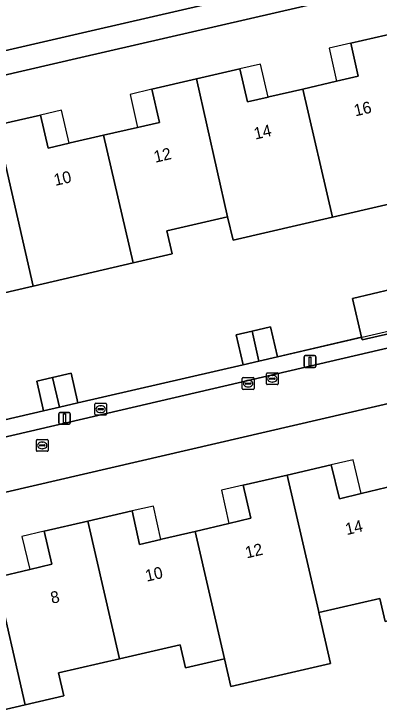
# Model space of a CAD drawing. Extents: x 156412 to 157779, y 382335 to 383768.
# Drawn here: x 156623.6 to 156654.6, y 383288.5 to 383347.4 of the extents above; entities that cross this region are included whole.
import ezdxf

# ---------------------------------------------------------------- set-up
doc = ezdxf.new("R2010")
doc.units = 0
for name, color, linetype in [('IMGEO_Brandkraan', 7, 'Continuous'), ('IMGEO_Erf', 7, 'Continuous'), ('IMGEO_Kolk', 7, 'Continuous'), ('IMGEO_Lichtmast', 7, 'Continuous'), ('IMGEO_Muur', 7, 'Continuous'), ('IMGEO_Pand', 7, 'Continuous'), ('IMGEO_Pand_nummerreeks', 7, 'Continuous'), ('IMGEO_Pand_overbouw', 7, 'Continuous'), ('IMGEO_Rijbaan_lokaal_gesloten', 7, 'Continuous'), ('IMGEO_Rijbaan_lokaal_open', 7, 'Continuous'), ('IMGEO_Rioolput', 7, 'Continuous'), ('IMGEO_Voetpad_open', 7, 'Continuous')]:
    doc.layers.add(name, color=color, linetype=linetype)

msp = doc.modelspace()

# ---------------------------------------------------------------- linework, layer by layer
at = {"layer": 'IMGEO_Brandkraan'}
for p, q in [((156630.434, 383313.449), (156630.434, 383314.301)), ((156630.509, 383314.375), (156631.361, 383314.375)), ((156631.435, 383314.301), (156631.435, 383313.449)), ((156630.693, 383313.869), (156630.693, 383313.881)), ((156631.131, 383313.832), (156630.733, 383313.832)), ((156630.736, 383313.918), (156631.134, 383313.918)), ((156630.922, 383314.155), (156630.947, 383314.155)), ((156631.177, 383313.881), (156631.177, 383313.869)), ((156631.361, 383313.375), (156630.509, 383313.375)), ((156630.945, 383313.595), (156630.92, 383313.595))]:
    msp.add_line(p, q, dxfattribs=at)
for points in [[(156630.434, 383313.449), (156630.434, 383314.301)], [(156630.509, 383314.375), (156631.361, 383314.375)], [(156631.435, 383314.301), (156631.435, 383313.449)], [(156631.361, 383313.375), (156630.509, 383313.375)]]:
    msp.add_lwpolyline(points, dxfattribs=at)
for centre, radius, start, end in [((156630.511, 383314.299), 0.0765, 91.55205, 178.44795), ((156630.511, 383314.299), 0.0765, 91.55205, 178.44795), ((156631.359, 383314.299), 0.0765, 1.55205, 88.44795), ((156631.359, 383314.299), 0.0765, 1.55205, 88.44795), ((156630.733, 383313.878), 0.0403, 85.87752, 175.75265), ((156630.73, 383313.868), 0.0366, 178.93798, 274.71019), ((156631.134, 383313.875), 0.043, 264.86636, 352.45326), ((156631.138, 383313.88), 0.0386, 1.73085, 96.63898), ((156630.511, 383313.451), 0.0765, 181.55205, 268.44795), ((156630.511, 383313.451), 0.0765, 181.55205, 268.44795), ((156631.359, 383313.451), 0.0765, 271.55205, 358.44795), ((156631.359, 383313.451), 0.0765, 271.55205, 358.44795)]:
    msp.add_arc(centre, radius, start, end, dxfattribs=at)
for centre, major_axis, ratio, start_param, end_param in [((156630.921, 383313.875), (-0.387, 0.002), 0.722429, 4.712389, 7.853982), ((156630.946, 383313.875), (-0.39, 0.002), 0.717154, 1.570796, 4.712389)]:
    msp.add_ellipse(centre, major_axis=major_axis, ratio=ratio, start_param=start_param, end_param=end_param, dxfattribs=at)
at = {"layer": 'IMGEO_Erf'}
for points in [[(156622.059, 383337.976), (156625.811, 383338.849), (156626.463, 383336.044), (156628.258, 383336.458), (156628.336, 383336.476), (156631.186, 383337.133), (156634.068, 383337.797), (156635.94, 383338.229), (156635.289, 383341.034), (156639.086, 383341.915), (156642.768, 383342.77), (156643.412, 383339.959), (156645.175, 383340.368), (156645.242, 383340.384), (156648.122, 383341.054), (156650.986, 383341.719), (156652.836, 383342.149), (156652.199, 383344.957), (156656.173, 383345.851), (156655.36, 383349.358), (156655.27, 383349.748), (156629.258, 383343.726), (156583.967, 383333.256)], [(156659.335, 383332.198), (156650.641, 383330.185), (156642.188, 383328.228), (156641.728, 383330.215), (156636.545, 383329.015), (156636.999, 383327.057), (156633.689, 383326.291), (156625.197, 383324.324), (156616.744, 383322.367)], [(156612.048, 383310.485), (156626.08, 383313.725), (156625.496, 383316.258), (156626.849, 383316.571), (156628.419, 383316.933), (156629.004, 383314.399), (156643.041, 383317.652), (156642.459, 383320.186), (156643.809, 383320.497), (156645.377, 383320.857), (156645.959, 383318.323), (156653.105, 383319.977), (156652.338, 383323.282), (156655.698, 383324.061)], [(156662.847, 383316.087), (156591.77, 383299.634)], [(156622.01, 383299.59), (156624.918, 383300.273), (156626.778, 383300.709), (156626.121, 383303.502), (156629.836, 383304.361), (156633.615, 383305.234), (156634.241, 383302.387), (156636.048, 383302.813), (156636.11, 383302.827), (156638.953, 383303.497), (156641.834, 383304.175), (156643.693, 383304.613), (156643.046, 383307.409), (156646.788, 383308.274), (156650.541, 383309.142), (156651.224, 383306.272), (156653.09, 383306.724), (156655.908, 383307.407)], [(156667.77, 383288.018), (156667.195, 383290.549), (156668.878, 383290.912), (156666.657, 383300.542), (156661.284, 383299.315), (156661.729, 383297.368), (156658.403, 383296.598), (156655.127, 383295.84), (156654.668, 383297.796), (156649.481, 383296.597), (156650.475, 383292.289), (156641.995, 383290.33), (156641.451, 383292.685), (156638.154, 383291.922), (156637.703, 383293.873), (156632.527, 383292.676), (156627.351, 383291.479), (156627.802, 383289.528), (156624.503, 383288.765), (156621.199, 383288.001)]]:
    msp.add_lwpolyline(points, dxfattribs=at)
at = {"layer": 'IMGEO_Kolk'}
for p, q in [((156645.022, 383316.031), (156645.022, 383316.883)), ((156645.097, 383316.957), (156645.949, 383316.957)), ((156645.51, 383316.737), (156645.535, 383316.737)), ((156646.023, 383316.883), (156646.023, 383316.031)), ((156645.281, 383316.451), (156645.281, 383316.463)), ((156645.719, 383316.414), (156645.321, 383316.414)), ((156645.324, 383316.5), (156645.722, 383316.5)), ((156645.533, 383316.177), (156645.508, 383316.177)), ((156645.765, 383316.463), (156645.765, 383316.451)), ((156645.949, 383315.957), (156645.097, 383315.957))]:
    msp.add_line(p, q, dxfattribs=at)
for points in [[(156645.022, 383316.031), (156645.022, 383316.883)], [(156645.097, 383316.957), (156645.949, 383316.957)], [(156646.023, 383316.883), (156646.023, 383316.031)], [(156645.949, 383315.957), (156645.097, 383315.957)]]:
    msp.add_lwpolyline(points, dxfattribs=at)
for centre, radius, start, end in [((156645.099, 383316.881), 0.0765, 91.55205, 178.44795), ((156645.099, 383316.881), 0.0765, 91.55205, 178.44795), ((156645.947, 383316.881), 0.0765, 1.55205, 88.44795), ((156645.947, 383316.881), 0.0765, 1.55205, 88.44795), ((156645.321, 383316.46), 0.0403, 85.87752, 175.75265), ((156645.318, 383316.45), 0.0366, 178.93798, 274.71019), ((156645.722, 383316.457), 0.043, 264.86636, 352.45326), ((156645.726, 383316.462), 0.0386, 1.73085, 96.63898), ((156645.099, 383316.033), 0.0765, 181.55205, 268.44795), ((156645.099, 383316.033), 0.0765, 181.55205, 268.44795), ((156645.947, 383316.033), 0.0765, 271.55205, 358.44795), ((156645.947, 383316.033), 0.0765, 271.55205, 358.44795)]:
    msp.add_arc(centre, radius, start, end, dxfattribs=at)
for centre, major_axis, ratio, start_param, end_param in [((156645.509, 383316.457), (-0.387, 0.002), 0.722429, 4.712389, 7.853982), ((156645.534, 383316.457), (-0.39, 0.002), 0.717154, 1.570796, 4.712389)]:
    msp.add_ellipse(centre, major_axis=major_axis, ratio=ratio, start_param=start_param, end_param=end_param, dxfattribs=at)
at = {"layer": 'IMGEO_Lichtmast'}
for p, q in [((156648.329, 383318.419), (156649.119, 383318.419)), ((156649.119, 383318.419), (156648.329, 383318.419)), ((156648.229, 383317.519), (156648.229, 383318.319)), ((156648.229, 383318.319), (156648.229, 383317.519)), ((156649.219, 383318.319), (156649.219, 383317.519)), ((156649.219, 383317.519), (156649.219, 383318.319)), ((156649.119, 383317.419), (156648.329, 383317.419)), ((156648.329, 383317.419), (156649.119, 383317.419)), ((156627.363, 383312.692), (156627.363, 383313.492)), ((156627.363, 383313.492), (156627.363, 383312.692)), ((156627.463, 383313.592), (156628.253, 383313.592)), ((156628.253, 383313.592), (156627.463, 383313.592)), ((156628.353, 383313.492), (156628.353, 383312.692)), ((156628.353, 383312.692), (156628.353, 383313.492)), ((156628.253, 383312.592), (156627.463, 383312.592)), ((156627.463, 383312.592), (156628.253, 383312.592))]:
    msp.add_line(p, q, dxfattribs=at)
for points in [[(156648.649, 383318.294), (156648.799, 383318.294), (156648.799, 383317.544), (156648.649, 383317.544), (156648.649, 383318.294)], [(156627.783, 383313.467), (156627.933, 383313.467), (156627.933, 383312.717), (156627.783, 383312.717), (156627.783, 383313.467)]]:
    msp.add_lwpolyline(points, dxfattribs=at)
for centre, start, end in [((156648.329, 383318.319), 90, 180), ((156648.329, 383318.319), 90, 180), ((156649.119, 383318.319), 0, 90), ((156649.119, 383318.319), 360, 90), ((156648.329, 383317.519), 180, 270), ((156648.329, 383317.519), 180, 270), ((156649.119, 383317.519), 270, 0), ((156649.119, 383317.519), 270, 0), ((156627.463, 383313.492), 90, 180), ((156627.463, 383313.492), 90, 180), ((156628.253, 383313.492), 0, 90), ((156628.253, 383313.492), 360, 90), ((156627.463, 383312.692), 180, 270), ((156627.463, 383312.692), 180, 270), ((156628.253, 383312.692), 270, 0), ((156628.253, 383312.692), 270, 0)]:
    msp.add_arc(centre, 0.1, start, end, dxfattribs=at)
at = {"layer": 'IMGEO_Muur'}
for points in [[(156645.959, 383318.323), (156659.978, 383321.568)], [(156629.004, 383314.399), (156643.041, 383317.652)], [(156612.048, 383310.485), (156626.08, 383313.725)]]:
    msp.add_lwpolyline(points, dxfattribs=at)
at = {"layer": 'IMGEO_Pand'}
for points in [[(156656.173, 383345.851), (156652.199, 383344.957), (156652.836, 383342.149), (156650.986, 383341.719), (156648.122, 383341.054), (156650.641, 383330.185), (156659.335, 383332.198)], [(156648.122, 383341.054), (156645.242, 383340.384), (156645.175, 383340.368), (156643.412, 383339.959), (156642.768, 383342.77), (156639.086, 383341.915), (156641.728, 383330.215), (156642.188, 383328.228), (156650.641, 383330.185)], [(156631.186, 383337.133), (156633.689, 383326.291), (156636.999, 383327.057), (156636.545, 383329.015), (156641.728, 383330.215), (156639.086, 383341.915), (156635.289, 383341.034), (156635.94, 383338.229), (156634.068, 383337.797)], [(156631.186, 383337.133), (156628.336, 383336.476), (156628.258, 383336.458), (156626.463, 383336.044), (156625.811, 383338.849), (156622.059, 383337.976), (156625.197, 383324.324), (156633.689, 383326.291)], [(156622.059, 383337.976), (156618.288, 383337.099), (156618.941, 383334.294), (156617.121, 383333.888), (156616.811, 383333.819), (156614.227, 383333.221), (156616.744, 383322.367), (156625.197, 383324.324)], [(156652.338, 383323.282), (156653.105, 383319.977), (156653.156, 383319.755), (156656.516, 383320.534), (156656.465, 383320.755), (156655.698, 383324.061)], [(156644.382, 383317.96), (156645.959, 383318.323), (156645.377, 383320.857), (156643.809, 383320.497)], [(156644.382, 383317.96), (156643.809, 383320.497), (156642.459, 383320.186), (156643.041, 383317.652)], [(156626.849, 383316.571), (156627.427, 383314.036), (156629.004, 383314.399), (156628.419, 383316.933)], [(156626.849, 383316.571), (156625.496, 383316.258), (156626.08, 383313.725), (156627.427, 383314.036)], [(156655.908, 383307.407), (156653.09, 383306.724), (156651.224, 383306.272), (156650.541, 383309.142), (156646.788, 383308.274), (156649.439, 383296.777), (156649.481, 383296.597), (156654.668, 383297.796), (156655.127, 383295.84), (156658.403, 383296.598)], [(156646.788, 383308.274), (156643.046, 383307.409), (156643.693, 383304.613), (156641.834, 383304.175), (156638.953, 383303.497), (156641.451, 383292.685), (156641.995, 383290.33), (156650.475, 383292.289), (156649.481, 383296.597), (156649.439, 383296.777)], [(156638.953, 383303.497), (156636.11, 383302.827), (156636.048, 383302.813), (156634.241, 383302.387), (156633.615, 383305.234), (156629.836, 383304.361), (156632.527, 383292.676), (156637.703, 383293.873), (156638.154, 383291.922), (156641.451, 383292.685)], [(156632.527, 383292.676), (156629.836, 383304.361), (156626.121, 383303.502), (156626.778, 383300.709), (156624.918, 383300.273), (156622.01, 383299.59), (156624.503, 383288.765), (156627.802, 383289.528), (156627.351, 383291.479)], [(156622.01, 383299.59), (156619.194, 383298.93), (156617.325, 383298.491), (156616.652, 383301.296), (156612.898, 383300.432), (156615.582, 383288.761), (156616.018, 383286.802), (156621.199, 383288.001), (156624.503, 383288.765)]]:
    msp.add_lwpolyline(points, close=True, dxfattribs=at)
at = {"layer": 'IMGEO_Pand_overbouw'}
for points in [[(156650.986, 383341.719), (156652.836, 383342.149), (156652.199, 383344.957), (156650.346, 383344.54)], [(156643.412, 383339.959), (156645.175, 383340.368), (156644.531, 383343.179), (156642.768, 383342.77)], [(156635.94, 383338.229), (156635.289, 383341.034), (156633.439, 383340.605), (156634.068, 383337.797)], [(156628.258, 383336.458), (156627.605, 383339.266), (156625.811, 383338.849), (156626.463, 383336.044)], [(156650.541, 383309.142), (156651.224, 383306.272), (156653.09, 383306.724), (156652.406, 383309.573)], [(156641.212, 383306.985), (156641.834, 383304.175), (156643.693, 383304.613), (156643.046, 383307.409)], [(156633.615, 383305.234), (156634.241, 383302.387), (156636.048, 383302.813), (156635.424, 383305.652)], [(156624.242, 383303.067), (156624.918, 383300.273), (156626.778, 383300.709), (156626.121, 383303.502)]]:
    msp.add_lwpolyline(points, close=True, dxfattribs=at)
at = {"layer": 'IMGEO_Rijbaan_lokaal_gesloten'}
for points in [[(156630.503, 383346.082), (156656.141, 383351.999), (156674.693, 383356.254), (156692.518, 383360.371), (156691.395, 383365.232), (156656.606, 383357.207), (156654.216, 383356.639), (156628.174, 383350.645), (156599.507, 383344.038), (156582.533, 383340.112), (156580.9, 383339.743)], [(156583.446, 383335.24), (156630.503, 383346.082)]]:
    msp.add_lwpolyline(points, dxfattribs=at)
at = {"layer": 'IMGEO_Rijbaan_lokaal_open'}
msp.add_lwpolyline([(156662.847, 383316.087), (156663.039, 383316.131), (156665.527, 383316.707), (156666.905, 383317.026), (156667.09, 383317.069), (156700.997, 383324.894), (156700.092, 383328.821), (156699.965, 383329.371), (156666.008, 383321.547), (156594.625, 383304.972), (156590.718, 383304.088), (156590.865, 383303.521), (156591.77, 383299.634)], close=True, dxfattribs=at)
at = {"layer": 'IMGEO_Rioolput'}
for p, q in [((156642.971, 383315.625), (156642.971, 383316.477)), ((156643.046, 383316.551), (156643.898, 383316.551)), ((156643.23, 383316.045), (156643.23, 383316.057)), ((156643.273, 383316.094), (156643.671, 383316.094)), ((156643.459, 383316.331), (156643.484, 383316.331)), ((156643.714, 383316.057), (156643.714, 383316.045)), ((156643.972, 383316.477), (156643.972, 383315.625)), ((156643.898, 383315.551), (156643.046, 383315.551)), ((156643.668, 383316.008), (156643.27, 383316.008)), ((156643.482, 383315.771), (156643.457, 383315.771)), ((156625.464, 383310.372), (156625.464, 383311.224)), ((156625.539, 383311.298), (156626.391, 383311.298)), ((156625.723, 383310.792), (156625.723, 383310.804)), ((156626.161, 383310.755), (156625.763, 383310.755)), ((156625.766, 383310.841), (156626.164, 383310.841)), ((156625.952, 383311.078), (156625.977, 383311.078)), ((156626.207, 383310.804), (156626.207, 383310.792)), ((156626.465, 383311.224), (156626.465, 383310.372)), ((156626.391, 383310.298), (156625.539, 383310.298)), ((156625.975, 383310.518), (156625.95, 383310.518))]:
    msp.add_line(p, q, dxfattribs=at)
for points in [[(156642.971, 383315.625), (156642.971, 383316.477)], [(156643.046, 383316.551), (156643.898, 383316.551)], [(156643.972, 383316.477), (156643.972, 383315.625)], [(156643.898, 383315.551), (156643.046, 383315.551)], [(156625.464, 383310.372), (156625.464, 383311.224)], [(156625.539, 383311.298), (156626.391, 383311.298)], [(156626.465, 383311.224), (156626.465, 383310.372)], [(156626.391, 383310.298), (156625.539, 383310.298)]]:
    msp.add_lwpolyline(points, dxfattribs=at)
for centre, radius, start, end in [((156643.048, 383316.475), 0.0765, 91.55205, 178.44795), ((156643.048, 383316.475), 0.0765, 91.55205, 178.44795), ((156643.27, 383316.054), 0.0403, 85.87752, 175.75265), ((156643.675, 383316.056), 0.0386, 1.73085, 96.63898), ((156643.896, 383316.475), 0.0765, 1.55205, 88.44795), ((156643.896, 383316.475), 0.0765, 1.55205, 88.44795), ((156643.048, 383315.627), 0.0765, 181.55205, 268.44795), ((156643.048, 383315.627), 0.0765, 181.55205, 268.44795), ((156643.267, 383316.044), 0.0366, 178.93798, 274.71019), ((156643.671, 383316.051), 0.043, 264.86636, 352.45326), ((156643.896, 383315.627), 0.0765, 271.55205, 358.44795), ((156643.896, 383315.627), 0.0765, 271.55205, 358.44795), ((156625.541, 383311.222), 0.0765, 91.55205, 178.44795), ((156625.541, 383311.222), 0.0765, 91.55205, 178.44795), ((156625.763, 383310.801), 0.0403, 85.87752, 175.75265), ((156625.76, 383310.791), 0.0366, 178.93798, 274.71019), ((156626.164, 383310.798), 0.043, 264.86636, 352.45326), ((156626.168, 383310.803), 0.0386, 1.73085, 96.63898), ((156626.389, 383311.222), 0.0765, 1.55205, 88.44795), ((156626.389, 383311.222), 0.0765, 1.55205, 88.44795), ((156625.541, 383310.374), 0.0765, 181.55205, 268.44795), ((156625.541, 383310.374), 0.0765, 181.55205, 268.44795), ((156626.389, 383310.374), 0.0765, 271.55205, 358.44795), ((156626.389, 383310.374), 0.0765, 271.55205, 358.44795)]:
    msp.add_arc(centre, radius, start, end, dxfattribs=at)
for centre, major_axis, ratio, start_param, end_param in [((156643.458, 383316.051), (-0.387, 0.002), 0.722429, 4.712389, 7.853982), ((156643.483, 383316.051), (-0.39, 0.002), 0.717154, 1.570796, 4.712389), ((156625.951, 383310.798), (-0.387, 0.002), 0.722429, 4.712389, 7.853982), ((156625.976, 383310.798), (-0.39, 0.002), 0.717154, 1.570796, 4.712389)]:
    msp.add_ellipse(centre, major_axis=major_axis, ratio=ratio, start_param=start_param, end_param=end_param, dxfattribs=at)
at = {"layer": 'IMGEO_Voetpad_open'}
msp.add_lwpolyline([(156803.188, 383383.914), (156802.731, 383385.9), (156758.28, 383375.58), (156698.774, 383361.816), (156692.518, 383360.371), (156674.693, 383356.254), (156656.141, 383351.999), (156630.503, 383346.082), (156583.446, 383335.24), (156583.967, 383333.256), (156629.258, 383343.726), (156655.27, 383349.748), (156656.638, 383350.08), (156659.149, 383350.609), (156692.77, 383358.399), (156695.561, 383359.039), (156703.149, 383360.862), (156727.164, 383366.322), (156729.693, 383366.895), (156731.059, 383367.213), (156758.727, 383373.657)], close=True, dxfattribs=at)
for points in [[(156594.625, 383304.972), (156666.008, 383321.547), (156699.965, 383329.371), (156737.763, 383338.081), (156809.9, 383354.827)], [(156708.085, 383332.826), (156692.772, 383329.23), (156690.093, 383328.601), (156685.077, 383327.423), (156680.172, 383326.247), (156678.22, 383325.778), (156669.332, 383323.646), (156668.203, 383323.376), (156665.741, 383322.785), (156663.039, 383322.291), (156661.703, 383321.964), (156659.978, 383321.568), (156656.465, 383320.755), (156656.516, 383320.534), (156653.156, 383319.755), (156653.105, 383319.977), (156645.959, 383318.323), (156644.382, 383317.96), (156643.041, 383317.652), (156629.004, 383314.399), (156627.427, 383314.036), (156626.08, 383313.725), (156612.048, 383310.485)]]:
    msp.add_lwpolyline(points, dxfattribs=at)

# ---------------------------------------------------------------- texts
at = {"layer": 'IMGEO_Pand_nummerreeks'}
for s, rotation, p in [('16', 13.02333, (156652.586, 383338.729)), ('14', 13.02333, (156644.081, 383336.761)), ('12', 13.02575, (156635.573, 383334.794)), ('10', 13.02333, (156627.074, 383332.827)), ('14', 13.10354, (156651.851, 383303.178)), ('12', 13.10354, (156643.345, 383301.198)), ('10', 13.10354, (156634.848, 383299.219)), ('8', 13.10279, (156626.793, 383297.346))]:
    msp.add_text(s, height=1, rotation=rotation, dxfattribs=at).set_placement(p)

doc.saveas('drawing.dxf')
